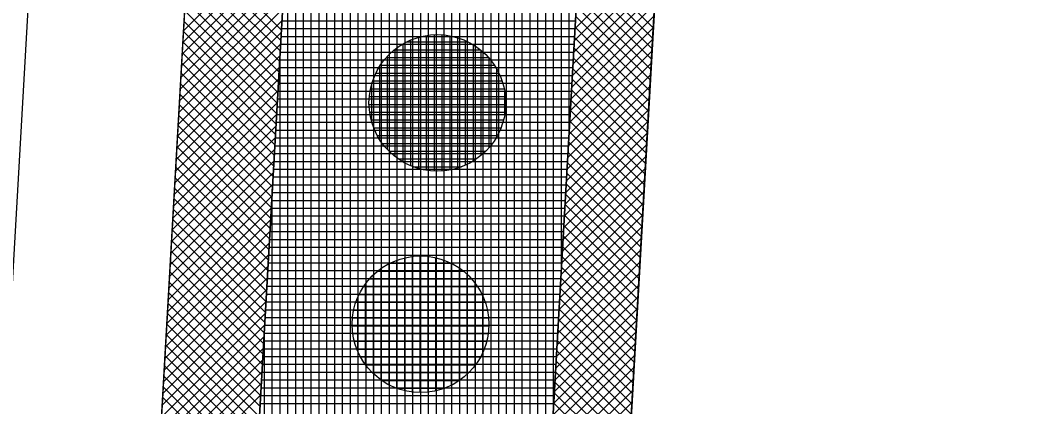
# Model space of a CAD drawing. Extents: x -565346 to -564154, y -1097386 to -1095620.
# Drawn here: x -564297.24 to -564271.48, y -1097084.68 to -1097074.77 of the extents above; entities that cross this region are included whole.
import ezdxf

# ---------------------------------------------------------------- set-up
doc = ezdxf.new("R2010")
doc.units = 0
for name, color, linetype in [('Vrstva 1', 7, 'Continuous'), ('Vrstva 13', 7, 'Continuous'), ('Vrstva 41', 7, 'Continuous'), ('Vrstva 42', 7, 'Continuous'), ('Vrstva 43', 7, 'Continuous'), ('Vrstva 44', 7, 'Continuous')]:
    doc.layers.add(name, color=color, linetype=linetype)

msp = doc.modelspace()

# ---------------------------------------------------------------- linework, layer by layer
at = {"layer": 'Vrstva 1'}
for p, q in [((-564296.5, -1097135.53), (-564285.9, -1096948.97)), ((-564296.48, -1097064.53), (-564302.81, -1097176.11))]:
    msp.add_line(p, q, dxfattribs=at)
at = {"layer": 'Vrstva 13'}
msp.add_line((-564277.71, -1097016.43), (-564284.61, -1097137.94), dxfattribs=at)
at = {"layer": 'Vrstva 41'}
for points in [[(-564296.782, -1097140.492), (-564294.286, -1097140.634), (-564282.373, -1096930.972), (-564284.87, -1096930.83)], [(-564272.899, -1096931.51), (-564274.888, -1096931.397), (-564286.791, -1097141.059), (-564284.798, -1097141.172)]]:
    msp.add_lwpolyline(points, close=True, dxfattribs=at)
at = {"layer": 'Vrstva 42'}
for p, q in [((-564290.408, -1097072.389), (-564293.063, -1097075.044)), ((-564290.425, -1097072.689), (-564293.08, -1097075.344)), ((-564292.928, -1097072.655), (-564290.558, -1097075.024)), ((-564290.442, -1097072.989), (-564293.097, -1097075.644)), ((-564292.943, -1097072.922), (-564290.573, -1097075.292)), ((-564280.922, -1097072.873), (-564283.04, -1097074.991)), ((-564292.958, -1097073.19), (-564290.588, -1097075.559)), ((-564280.939, -1097073.172), (-564283.057, -1097075.291)), ((-564282.931, -1097073.075), (-564281.041, -1097074.966)), ((-564290.459, -1097073.289), (-564293.115, -1097075.944)), ((-564292.973, -1097073.457), (-564290.604, -1097075.827)), ((-564280.956, -1097073.472), (-564283.074, -1097075.591)), ((-564282.947, -1097073.343), (-564281.056, -1097075.234)), ((-564290.476, -1097073.589), (-564293.132, -1097076.244)), ((-564292.988, -1097073.725), (-564290.619, -1097076.095)), ((-564282.962, -1097073.61), (-564281.071, -1097075.501)), ((-564290.494, -1097073.888), (-564293.149, -1097076.544)), ((-564293.004, -1097073.993), (-564290.634, -1097076.362)), ((-564280.973, -1097073.772), (-564283.091, -1097075.891)), ((-564282.977, -1097073.878), (-564281.086, -1097075.769)), ((-564290.511, -1097074.188), (-564293.166, -1097076.843)), ((-564293.019, -1097074.26), (-564290.649, -1097076.63)), ((-564280.99, -1097074.072), (-564283.108, -1097076.19)), ((-564282.992, -1097074.146), (-564281.101, -1097076.036)), ((-564290.528, -1097074.488), (-564293.183, -1097077.143)), ((-564293.034, -1097074.528), (-564290.664, -1097076.898)), ((-564281.007, -1097074.372), (-564283.125, -1097076.49)), ((-564283.007, -1097074.413), (-564281.116, -1097076.304)), ((-564290.545, -1097074.788), (-564293.2, -1097077.443)), ((-564293.049, -1097074.796), (-564290.68, -1097077.165)), ((-564281.024, -1097074.672), (-564283.142, -1097076.79)), ((-564283.023, -1097074.681), (-564281.132, -1097076.572)), ((-564281.041, -1097074.972), (-564283.159, -1097077.09)), ((-564283.038, -1097074.949), (-564281.147, -1097076.839)), ((-564290.562, -1097075.088), (-564293.217, -1097077.743)), ((-564293.065, -1097075.063), (-564290.695, -1097077.433)), ((-564281.058, -1097075.271), (-564283.176, -1097077.39)), ((-564283.053, -1097075.216), (-564281.162, -1097077.107)), ((-564290.579, -1097075.388), (-564293.234, -1097078.043)), ((-564293.08, -1097075.331), (-564290.71, -1097077.701)), ((-564281.075, -1097075.571), (-564283.193, -1097077.69)), ((-564283.068, -1097075.484), (-564281.177, -1097077.375)), ((-564290.596, -1097075.688), (-564293.251, -1097078.343)), ((-564293.095, -1097075.599), (-564290.725, -1097077.968)), ((-564283.083, -1097075.751), (-564281.192, -1097077.642)), ((-564290.613, -1097075.988), (-564293.268, -1097078.643)), ((-564293.11, -1097075.866), (-564290.741, -1097078.236)), ((-564281.092, -1097075.871), (-564283.21, -1097077.99)), ((-564283.099, -1097076.019), (-564281.208, -1097077.91)), ((-564290.63, -1097076.287), (-564293.285, -1097078.943)), ((-564293.125, -1097076.134), (-564290.756, -1097078.503)), ((-564281.109, -1097076.171), (-564283.227, -1097078.29)), ((-564283.114, -1097076.287), (-564281.223, -1097078.178)), ((-564290.647, -1097076.587), (-564293.302, -1097079.242)), ((-564293.141, -1097076.401), (-564290.771, -1097078.771)), ((-564281.126, -1097076.471), (-564283.244, -1097078.589)), ((-564283.129, -1097076.554), (-564281.238, -1097078.445)), ((-564293.156, -1097076.669), (-564290.786, -1097079.039)), ((-564281.143, -1097076.771), (-564283.261, -1097078.889)), ((-564283.144, -1097076.822), (-564281.253, -1097078.713)), ((-564290.664, -1097076.887), (-564293.319, -1097079.542)), ((-564293.171, -1097076.937), (-564290.801, -1097079.306)), ((-564281.16, -1097077.071), (-564283.279, -1097079.189)), ((-564283.159, -1097077.09), (-564281.268, -1097078.981)), ((-564290.681, -1097077.187), (-564293.336, -1097079.842)), ((-564293.186, -1097077.204), (-564290.817, -1097079.574)), ((-564281.177, -1097077.37), (-564283.296, -1097079.489)), ((-564283.175, -1097077.357), (-564281.284, -1097079.248)), ((-564290.698, -1097077.487), (-564293.353, -1097080.142)), ((-564293.201, -1097077.472), (-564290.832, -1097079.842)), ((-564283.19, -1097077.625), (-564281.299, -1097079.516)), ((-564290.715, -1097077.787), (-564293.37, -1097080.442)), ((-564293.217, -1097077.74), (-564290.847, -1097080.109)), ((-564281.194, -1097077.67), (-564283.313, -1097079.789)), ((-564290.732, -1097078.087), (-564293.387, -1097080.742)), ((-564293.232, -1097078.007), (-564290.862, -1097080.377)), ((-564281.211, -1097077.97), (-564283.33, -1097080.089)), ((-564283.205, -1097077.893), (-564281.314, -1097079.784)), ((-564290.749, -1097078.387), (-564293.404, -1097081.042)), ((-564293.247, -1097078.275), (-564290.877, -1097080.645)), ((-564281.228, -1097078.27), (-564283.347, -1097080.389)), ((-564283.22, -1097078.16), (-564281.329, -1097080.051)), ((-564293.262, -1097078.543), (-564290.893, -1097080.912)), ((-564281.245, -1097078.57), (-564283.364, -1097080.688)), ((-564283.235, -1097078.428), (-564281.344, -1097080.319)), ((-564290.766, -1097078.687), (-564293.421, -1097081.342)), ((-564293.277, -1097078.81), (-564290.908, -1097081.18)), ((-564281.262, -1097078.87), (-564283.381, -1097080.988)), ((-564283.25, -1097078.696), (-564281.359, -1097080.587)), ((-564290.783, -1097078.986), (-564293.438, -1097081.641)), ((-564293.293, -1097079.078), (-564290.923, -1097081.447)), ((-564281.279, -1097079.17), (-564283.398, -1097081.288)), ((-564283.266, -1097078.963), (-564281.375, -1097080.854)), ((-564290.8, -1097079.286), (-564293.455, -1097081.941)), ((-564293.308, -1097079.345), (-564290.938, -1097081.715)), ((-564283.281, -1097079.231), (-564281.39, -1097081.122)), ((-564290.817, -1097079.586), (-564293.472, -1097082.241)), ((-564293.323, -1097079.613), (-564290.953, -1097081.983)), ((-564281.296, -1097079.469), (-564283.415, -1097081.588)), ((-564283.296, -1097079.499), (-564281.405, -1097081.39)), ((-564290.834, -1097079.886), (-564293.489, -1097082.541)), ((-564293.338, -1097079.881), (-564290.969, -1097082.25)), ((-564281.313, -1097079.769), (-564283.432, -1097081.888)), ((-564283.311, -1097079.766), (-564281.42, -1097081.657)), ((-564290.851, -1097080.186), (-564293.506, -1097082.841)), ((-564293.353, -1097080.148), (-564290.984, -1097082.518)), ((-564281.33, -1097080.069), (-564283.449, -1097082.188)), ((-564283.326, -1097080.034), (-564281.435, -1097081.925)), ((-564293.369, -1097080.416), (-564290.999, -1097082.786)), ((-564281.347, -1097080.369), (-564283.466, -1097082.488)), ((-564283.342, -1097080.301), (-564281.451, -1097082.193)), ((-564290.868, -1097080.486), (-564293.523, -1097083.141)), ((-564293.384, -1097080.684), (-564291.014, -1097083.053)), ((-564281.364, -1097080.669), (-564283.483, -1097082.788)), ((-564283.357, -1097080.569), (-564281.466, -1097082.46)), ((-564290.885, -1097080.786), (-564293.54, -1097083.441)), ((-564293.399, -1097080.951), (-564291.029, -1097083.321)), ((-564281.381, -1097080.969), (-564283.5, -1097083.087)), ((-564283.372, -1097080.837), (-564281.481, -1097082.728)), ((-564290.902, -1097081.086), (-564293.557, -1097083.741)), ((-564293.414, -1097081.219), (-564291.045, -1097083.589)), ((-564283.387, -1097081.104), (-564281.496, -1097082.995)), ((-564290.919, -1097081.385), (-564293.575, -1097084.041)), ((-564293.429, -1097081.487), (-564291.06, -1097083.856)), ((-564281.398, -1097081.269), (-564283.517, -1097083.387)), ((-564283.402, -1097081.372), (-564281.511, -1097083.263)), ((-564290.937, -1097081.685), (-564293.592, -1097084.34)), ((-564293.445, -1097081.754), (-564291.075, -1097084.124)), ((-564281.415, -1097081.569), (-564283.534, -1097083.687)), ((-564283.418, -1097081.64), (-564281.527, -1097083.531)), ((-564290.954, -1097081.985), (-564293.609, -1097084.64)), ((-564281.432, -1097081.868), (-564283.551, -1097083.987)), ((-564283.433, -1097081.907), (-564281.542, -1097083.798)), ((-564293.46, -1097082.022), (-564291.09, -1097084.391)), ((-564281.449, -1097082.168), (-564283.568, -1097084.287)), ((-564283.448, -1097082.175), (-564281.557, -1097084.066)), ((-564290.971, -1097082.285), (-564293.626, -1097084.94)), ((-564293.475, -1097082.29), (-564291.106, -1097084.659)), ((-564281.466, -1097082.468), (-564283.585, -1097084.587)), ((-564283.463, -1097082.443), (-564281.572, -1097084.334)), ((-564290.988, -1097082.585), (-564293.643, -1097085.24)), ((-564293.49, -1097082.557), (-564291.121, -1097084.927)), ((-564281.483, -1097082.768), (-564283.602, -1097084.887)), ((-564283.478, -1097082.71), (-564281.587, -1097084.601)), ((-564291.005, -1097082.885), (-564293.66, -1097085.54)), ((-564293.505, -1097082.825), (-564291.136, -1097085.194)), ((-564283.494, -1097082.978), (-564281.603, -1097084.869)), ((-564291.022, -1097083.185), (-564293.677, -1097085.84)), ((-564293.521, -1097083.092), (-564291.151, -1097085.462)), ((-564281.5, -1097083.068), (-564283.619, -1097085.186)), ((-564283.509, -1097083.246), (-564281.618, -1097085.137)), ((-564291.039, -1097083.485), (-564293.694, -1097086.14)), ((-564293.536, -1097083.36), (-564291.166, -1097085.73)), ((-564281.517, -1097083.368), (-564283.636, -1097085.486)), ((-564283.524, -1097083.513), (-564281.633, -1097085.404)), ((-564291.056, -1097083.785), (-564293.711, -1097086.44)), ((-564293.551, -1097083.628), (-564291.182, -1097085.997)), ((-564281.534, -1097083.668), (-564283.653, -1097085.786)), ((-564283.539, -1097083.781), (-564281.648, -1097085.672)), ((-564293.566, -1097083.895), (-564291.197, -1097086.265)), ((-564281.551, -1097083.967), (-564283.67, -1097086.086)), ((-564283.554, -1097084.049), (-564281.663, -1097085.94)), ((-564291.073, -1097084.084), (-564293.728, -1097086.739)), ((-564293.581, -1097084.163), (-564291.212, -1097086.533)), ((-564281.568, -1097084.267), (-564283.687, -1097086.386)), ((-564283.57, -1097084.316), (-564281.678, -1097086.207)), ((-564291.09, -1097084.384), (-564293.745, -1097087.039)), ((-564293.597, -1097084.431), (-564291.227, -1097086.8)), ((-564281.585, -1097084.567), (-564283.704, -1097086.686)), ((-564283.585, -1097084.584), (-564281.694, -1097086.475))]:
    msp.add_line(p, q, dxfattribs=at)
at = {"layer": 'Vrstva 43'}
for p, q in [((-564283.19, -1097077.63), (-564283.19, -1096945.351)), ((-564283.39, -1097081.153), (-564283.39, -1096948.871)), ((-564283.59, -1097084.676), (-564283.59, -1096952.391)), ((-564283.79, -1097088.199), (-564283.79, -1096955.91)), ((-564283.99, -1097091.722), (-564283.99, -1096959.43)), ((-564284.19, -1097095.244), (-564284.19, -1096962.95)), ((-564284.39, -1097098.767), (-564284.39, -1096966.47)), ((-564284.59, -1097102.29), (-564284.59, -1096969.99)), ((-564284.79, -1097105.813), (-564284.79, -1096973.51)), ((-564284.99, -1097109.336), (-564284.99, -1096977.03)), ((-564285.19, -1097112.859), (-564285.19, -1096980.55)), ((-564285.39, -1097116.382), (-564285.39, -1096984.069)), ((-564285.59, -1097119.904), (-564285.59, -1096987.589)), ((-564285.79, -1097123.427), (-564285.79, -1096991.109)), ((-564285.99, -1097126.95), (-564285.99, -1096994.629)), ((-564286.19, -1097130.473), (-564286.19, -1096998.149)), ((-564286.39, -1097133.996), (-564286.39, -1097001.669)), ((-564286.59, -1097137.519), (-564286.59, -1097005.189)), ((-564286.79, -1097141.041), (-564286.79, -1097008.709)), ((-564286.99, -1097151.064), (-564286.99, -1097012.229)), ((-564287.19, -1097151.053), (-564287.19, -1097015.748)), ((-564287.39, -1097151.606), (-564287.39, -1097019.268)), ((-564287.59, -1097155.126), (-564287.59, -1097022.788)), ((-564287.79, -1097158.646), (-564287.79, -1097026.308)), ((-564287.99, -1097162.166), (-564287.99, -1097029.828)), ((-564288.19, -1097165.686), (-564288.19, -1097033.348)), ((-564288.39, -1097169.206), (-564288.39, -1097036.868)), ((-564288.59, -1097172.726), (-564288.59, -1097040.388)), ((-564288.79, -1097176.246), (-564288.79, -1097043.908)), ((-564288.99, -1097179.766), (-564288.99, -1097047.427)), ((-564289.19, -1097183.288), (-564289.19, -1097050.947)), ((-564289.39, -1097186.812), (-564289.39, -1097054.467)), ((-564289.59, -1097190.335), (-564289.59, -1097057.987)), ((-564289.79, -1097193.858), (-564289.79, -1097061.507)), ((-564289.99, -1097197.382), (-564289.99, -1097065.027)), ((-564290.19, -1097200.905), (-564290.19, -1097068.547)), ((-564290.39, -1097204.428), (-564290.39, -1097072.067)), ((-564290.545, -1097074.79), (-564283.029, -1097074.79)), ((-564290.556, -1097074.99), (-564283.04, -1097074.99)), ((-564290.567, -1097075.19), (-564283.051, -1097075.19)), ((-564290.579, -1097075.39), (-564283.063, -1097075.39)), ((-564290.602, -1097075.79), (-564283.086, -1097075.79)), ((-564290.59, -1097207.951), (-564290.59, -1097075.587)), ((-564290.59, -1097075.59), (-564283.074, -1097075.59)), ((-564290.613, -1097075.99), (-564283.097, -1097075.99)), ((-564290.624, -1097076.19), (-564283.108, -1097076.19)), ((-564290.647, -1097076.59), (-564283.131, -1097076.59)), ((-564290.636, -1097076.39), (-564283.12, -1097076.39)), ((-564290.658, -1097076.79), (-564283.142, -1097076.79)), ((-564290.67, -1097076.99), (-564283.154, -1097076.99)), ((-564290.681, -1097077.19), (-564283.165, -1097077.19)), ((-564290.704, -1097077.59), (-564283.188, -1097077.59)), ((-564290.692, -1097077.39), (-564283.176, -1097077.39)), ((-564290.715, -1097077.79), (-564283.199, -1097077.79)), ((-564290.727, -1097077.99), (-564283.21, -1097077.99)), ((-564290.749, -1097078.39), (-564283.233, -1097078.39)), ((-564290.738, -1097078.19), (-564283.222, -1097078.19)), ((-564290.761, -1097078.59), (-564283.244, -1097078.59)), ((-564290.772, -1097078.79), (-564283.256, -1097078.79)), ((-564290.79, -1097211.475), (-564290.79, -1097079.106)), ((-564290.783, -1097078.99), (-564283.267, -1097078.99)), ((-564290.806, -1097079.39), (-564283.29, -1097079.39)), ((-564290.795, -1097079.19), (-564283.279, -1097079.19)), ((-564290.817, -1097079.59), (-564283.301, -1097079.59)), ((-564290.829, -1097079.79), (-564283.313, -1097079.79)), ((-564290.852, -1097080.19), (-564283.335, -1097080.19)), ((-564290.84, -1097079.99), (-564283.324, -1097079.99)), ((-564290.863, -1097080.39), (-564283.347, -1097080.39)), ((-564290.874, -1097080.59), (-564283.358, -1097080.59)), ((-564290.886, -1097080.79), (-564283.369, -1097080.79)), ((-564290.908, -1097081.19), (-564283.392, -1097081.19)), ((-564290.897, -1097080.99), (-564283.381, -1097080.99)), ((-564290.92, -1097081.39), (-564283.403, -1097081.39)), ((-564290.931, -1097081.59), (-564283.415, -1097081.59)), ((-564290.954, -1097081.99), (-564283.438, -1097081.99)), ((-564290.942, -1097081.79), (-564283.426, -1097081.79)), ((-564290.965, -1097082.19), (-564283.449, -1097082.19)), ((-564290.977, -1097082.39), (-564283.46, -1097082.39)), ((-564290.99, -1097214.998), (-564290.99, -1097082.626)), ((-564290.988, -1097082.59), (-564283.472, -1097082.59)), ((-564291.011, -1097082.99), (-564283.494, -1097082.99)), ((-564290.999, -1097082.79), (-564283.483, -1097082.79)), ((-564291.022, -1097083.19), (-564283.506, -1097083.19)), ((-564291.033, -1097083.39), (-564283.517, -1097083.39)), ((-564291.056, -1097083.79), (-564283.54, -1097083.79)), ((-564291.045, -1097083.59), (-564283.528, -1097083.59)), ((-564291.067, -1097083.99), (-564283.551, -1097083.99)), ((-564291.079, -1097084.19), (-564283.562, -1097084.19)), ((-564291.102, -1097084.59), (-564283.585, -1097084.59)), ((-564291.09, -1097084.39), (-564283.574, -1097084.39))]:
    msp.add_line(p, q, dxfattribs=at)
msp.add_lwpolyline([(-564283.37, -1096906.18), (-564284.87, -1096930.83), (-564282.373, -1096930.972), (-564294.286, -1097140.634), (-564296.782, -1097140.492), (-564297.42, -1097150.37), (-564294.347, -1097150.646), (-564303.226, -1097307.04), (-564304.096, -1097322.37), (-564304.399, -1097332.838), (-564302.848, -1097333.175), (-564297.082, -1097322.329), (-564293.197, -1097253.877), (-564289.027, -1097180.417), (-564287.358, -1097151.043), (-564285.364, -1097151.156), (-564284.798, -1097141.172), (-564286.791, -1097141.059), (-564274.888, -1096931.397), (-564272.899, -1096931.51), (-564271.475, -1096906.55)], dxfattribs=at)
at = {"layer": 'Vrstva 44'}
for p, q in [((-564287.24, -1097078.507), (-564287.24, -1097075.282)), ((-564287.04, -1097078.578), (-564287.04, -1097075.21)), ((-564286.84, -1097078.62), (-564286.84, -1097075.167)), ((-564286.64, -1097078.641), (-564286.64, -1097075.148)), ((-564286.44, -1097078.639), (-564286.44, -1097075.15)), ((-564286.24, -1097078.612), (-564286.24, -1097075.176)), ((-564286.04, -1097078.562), (-564286.04, -1097075.225)), ((-564285.84, -1097078.486), (-564285.84, -1097075.303)), ((-564287.658, -1097075.53), (-564285.469, -1097075.53)), ((-564287.64, -1097078.274), (-564287.64, -1097075.514)), ((-564287.44, -1097078.407), (-564287.44, -1097075.381)), ((-564287.349, -1097075.33), (-564285.783, -1097075.33)), ((-564285.64, -1097078.379), (-564285.64, -1097075.41)), ((-564285.44, -1097078.233), (-564285.44, -1097075.554)), ((-564287.871, -1097075.73), (-564285.26, -1097075.73)), ((-564287.84, -1097078.089), (-564287.84, -1097075.699)), ((-564285.24, -1097078.036), (-564285.24, -1097075.752)), ((-564288.04, -1097077.831), (-564288.04, -1097075.957)), ((-564288.022, -1097075.93), (-564285.105, -1097075.93)), ((-564285.04, -1097077.75), (-564285.04, -1097076.035)), ((-564288.22, -1097076.33), (-564284.909, -1097076.33)), ((-564288.137, -1097076.13), (-564284.992, -1097076.13)), ((-564288.274, -1097076.53), (-564284.853, -1097076.53)), ((-564288.24, -1097077.391), (-564288.24, -1097076.397)), ((-564288.305, -1097076.73), (-564284.824, -1097076.73)), ((-564284.84, -1097077.191), (-564284.84, -1097076.606)), ((-564288.312, -1097076.93), (-564284.817, -1097076.93)), ((-564288.298, -1097077.13), (-564284.832, -1097077.13)), ((-564288.258, -1097077.33), (-564284.87, -1097077.33)), ((-564288.192, -1097077.53), (-564284.935, -1097077.53)), ((-564288.1, -1097077.73), (-564285.029, -1097077.73)), ((-564287.973, -1097077.93), (-564285.155, -1097077.93)), ((-564287.801, -1097078.13), (-564285.328, -1097078.13)), ((-564287.561, -1097078.33), (-564285.567, -1097078.33)), ((-564287.182, -1097078.53), (-564285.945, -1097078.53)), ((-564287.6, -1097084.204), (-564287.6, -1097080.923)), ((-564287.4, -1097084.266), (-564287.4, -1097080.864)), ((-564287.2, -1097084.301), (-564287.2, -1097080.828)), ((-564287, -1097084.312), (-564287, -1097080.815)), ((-564286.8, -1097084.301), (-564286.8, -1097080.825)), ((-564286.6, -1097084.267), (-564286.6, -1097080.86)), ((-564286.4, -1097084.209), (-564286.4, -1097080.92)), ((-564288.088, -1097081.2), (-564285.899, -1097081.2)), ((-564288, -1097083.994), (-564288, -1097081.134)), ((-564287.8, -1097084.117), (-564287.8, -1097081.012)), ((-564287.779, -1097081), (-564286.213, -1097081)), ((-564286.2, -1097084.122), (-564286.2, -1097081.006)), ((-564286, -1097084.002), (-564286, -1097081.125)), ((-564288.301, -1097081.4), (-564285.69, -1097081.4)), ((-564288.2, -1097083.832), (-564288.2, -1097081.297)), ((-564285.8, -1097083.842), (-564285.8, -1097081.287)), ((-564288.452, -1097081.6), (-564285.535, -1097081.6)), ((-564288.4, -1097083.604), (-564288.4, -1097081.523)), ((-564285.6, -1097083.621), (-564285.6, -1097081.51)), ((-564288.65, -1097082), (-564285.339, -1097082)), ((-564288.6, -1097083.257), (-564288.6, -1097081.873)), ((-564288.567, -1097081.8), (-564285.422, -1097081.8)), ((-564285.4, -1097083.282), (-564285.4, -1097081.845)), ((-564288.704, -1097082.2), (-564285.283, -1097082.2)), ((-564288.735, -1097082.4), (-564285.254, -1097082.4)), ((-564288.742, -1097082.6), (-564285.247, -1097082.6)), ((-564288.728, -1097082.8), (-564285.262, -1097082.8)), ((-564288.688, -1097083), (-564285.3, -1097083)), ((-564288.622, -1097083.2), (-564285.365, -1097083.2)), ((-564288.53, -1097083.4), (-564285.459, -1097083.4)), ((-564288.403, -1097083.6), (-564285.585, -1097083.6)), ((-564288.231, -1097083.8), (-564285.758, -1097083.8)), ((-564287.991, -1097084), (-564285.997, -1097084)), ((-564287.612, -1097084.2), (-564286.375, -1097084.2))]:
    msp.add_line(p, q, dxfattribs=at)
for centre in [(-564286.564, -1097076.894), (-564286.994, -1097082.564)]:
    msp.add_circle(centre, 1.75, dxfattribs=at)

doc.saveas('drawing.dxf')
